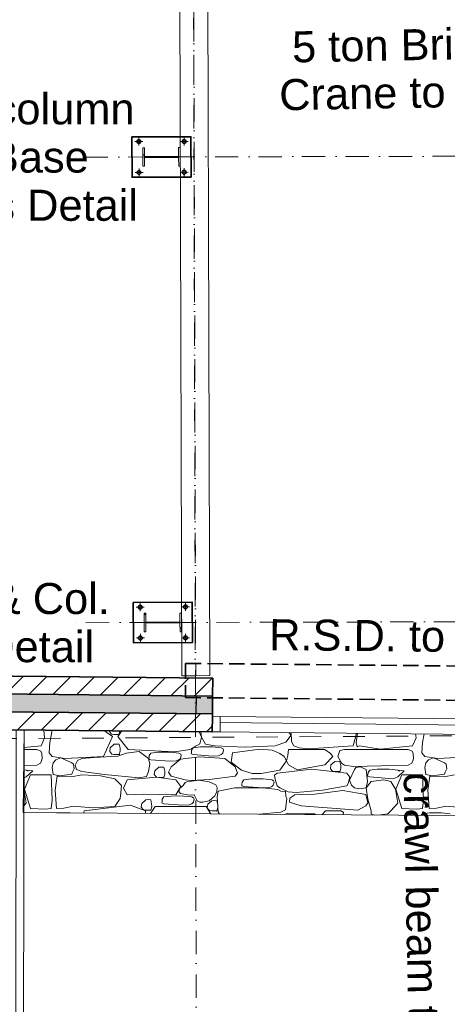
# Model space of a CAD drawing. Header units: millimetres. Extents: x -115474967 to 444143, y -74377 to 241828222.
# Tile 508 of 590: x 306519 to 309273, y 234492 to 240836. Entities that reach past the tile are written whole.
import ezdxf

# ---------------------------------------------------------------- set-up
doc = ezdxf.new("R2010")
doc.units = ezdxf.units.MM
doc.header["$MEASUREMENT"] = 0
for name, pattern in [('Dashed', [280, 140, -140]), ('Dot & Dashed', [280, 150, -60, 0, -70]), ('Hidden Line', [140, 100, -40]), ('Hidden Line copy', [230, 150, -80])]:
    doc.linetypes.add(name, pattern=pattern)
for name, color, linetype, lineweight in [('0_Pen_No__1', 7, 'Continuous', 30), ('0_Pen_No__3', 7, 'Continuous', 15), ('A_BEAMS_Pen_No__6', 7, 'Continuous', 5), ('A_COLUMNS_Pen_No__3', 7, 'Continuous', 15), ('A_WALL LOAD_Pen_No__1', 7, 'Continuous', 30), ('A_WALL LOAD_Pen_No__2', 1, 'Continuous', 25), ('A_WALL LOAD_Pen_No__6', 7, 'Continuous', 5), ('C-GRID _Pen_No__5', 7, 'Continuous', 5), ('C_TEXT GA_Pen_No__6', 7, 'Continuous', 5), ('MARKETING_Pen_No__5', 4, 'Continuous', 5), ('SEWER LINE_Pen_No__5', 7, 'Continuous', 5)]:
    doc.layers.add(name, color=color, linetype=linetype, lineweight=lineweight)
for name, color, linetype, lineweight, true_color in [('0_Pen_No__7', 7, 'Continuous', 5, 0x3f3f3f), ('A_BEAMS_Pen_No__7', 7, 'Continuous', 5, 0x3f3f3f), ('A_COLUMNS_Pen_No__7', 7, 'Continuous', 5, 0x3f3f3f), ('A_WALL LOAD_Pen_No__7', 7, 'Continuous', 5, 0x3f3f3f), ('MARKETING_Pen_No__171', 7, 'Continuous', 0, 0xe1e1e1), ('SEWER LINE_Pen_No__7', 7, 'Continuous', 5, 0x3f3f3f)]:
    doc.layers.add(name, color=color, linetype=linetype, lineweight=lineweight, true_color=true_color)
doc.layers.add('A_BEAMS', color=7, linetype='Continuous')
doc.layers.add('A_COLUMNS', color=7, linetype='Continuous')
doc.styles.add('GENERATED_STYLE_2', font='arial.ttf')
pattern_1 = [(45, (426418.63, 157469.93), (-76.89786, 76.89786), [])]
pattern_2 = [(45, (0, 0), (-159.09903, 159.09903), []), (45, (-53.03, 53.03), (-159.09903, 159.09903), [])]

# ---------------------------------------------------------------- blocks, each defined once
blk = doc.blocks.new('IPE Beam 20[10]', base_point=(-119928.9, 73321.5))
at = {"layer": 'A_BEAMS_Pen_No__6', "color": 7, "linetype": 'Continuous', "lineweight": 5}
for p, q in [((-119971.3, 78790.5), (-119975.1, 76055.9)), ((-119921.3, 78790.3), (-119971.3, 78790.5)), ((-119928.9, 73321.5), (-119921.3, 78790.3)), ((-119871.3, 78790.1), (-119921.3, 78790.3)), ((-119875.1, 76055.8), (-119871.3, 78790.1)), ((-119975.1, 76055.9), (-119978.9, 73371.6)), ((-119879, 73271.2), (-119875.1, 76055.8)), ((-119978.9, 73371.6), (-119928.9, 73321.5)), ((-119928.9, 73321.5), (-119879, 73271.2))]:
    blk.add_line(p, q, dxfattribs=at)
blk = doc.blocks.new('*X853')
at = {"layer": 'MARKETING_Pen_No__171', "color": 254, "linetype": 'Continuous', "lineweight": 0, "true_color": 0xdadada}
for p, q in [((-119761, 78687.6), (-119739.1, 78739.6)), ((-119739.1, 78739.6), (-119743.9, 78788.8)), ((-119691.3, 78788.2), (-119704.4, 78708.4)), ((-119360.1, 78618.6), (-119301.7, 78747.3)), ((-119301.7, 78747.3), (-119352.2, 78784.7)), ((-119321.1, 78784.4), (-119321.8, 78779.5)), ((-119321.8, 78779.5), (-119307.1, 78763.2)), ((-119307.1, 78763.2), (-119292.1, 78761.3)), ((-119292.1, 78761.3), (-119260.4, 78761.3)), ((-119242.3, 78783.6), (-119266.5, 78748.1)), ((-119266.5, 78748.1), (-119201.1, 78663.1)), ((-119260.4, 78761.3), (-119253.4, 78781.9)), ((-119253.4, 78781.9), (-119253.6, 78783.7)), ((-118729.1, 78742.3), (-118743.9, 78778.5)), ((-118739.8, 78700.3), (-118729.1, 78742.3)), ((-118733.6, 78778.4), (-118729.1, 78742.3)), ((-118729.1, 78742.3), (-118702.4, 78697.6)), ((-118185.6, 78710.6), (-118151.2, 78756.8)), ((-118151.2, 78756.8), (-118165.7, 78772.6)), ((-118151.5, 78772.4), (-118149.3, 78714.8)), ((-117751.7, 78687.6), (-117730.7, 78768.1)), ((-117723, 78768), (-117733.1, 78708.7)), ((-117369, 78687.6), (-117347.1, 78739.6)), ((-117347.1, 78739.6), (-117349.5, 78764.2)), ((-117295.4, 78763.7), (-117304.4, 78708.4)), ((-119872.5, 78675.6), (-119761, 78687.6)), ((-119704.4, 78708.4), (-119708.8, 78641.5)), ((-119290, 78697), (-119316.1, 78674.3)), ((-119271.6, 78698.6), (-119290, 78697)), ((-119258.3, 78697), (-119271.6, 78698.6)), ((-119252.6, 78671.9), (-119258.3, 78697)), ((-118804.4, 78663.1), (-118739.8, 78700.3)), ((-118734.3, 78680.1), (-118781.6, 78673.9)), ((-118696.8, 78680.3), (-118734.3, 78680.1)), ((-118702.4, 78697.6), (-118643.5, 78687.6)), ((-118656, 78680), (-118696.8, 78680.3)), ((-118601.4, 78673.9), (-118656, 78680)), ((-118643.5, 78687.6), (-118449.4, 78677.7)), ((-118449.4, 78677.7), (-118254.9, 78687.6)), ((-118254.9, 78687.6), (-118185.6, 78710.6)), ((-118149.3, 78714.8), (-118134.8, 78687.6)), ((-118134.8, 78687.6), (-118100.4, 78673.5)), ((-118039.3, 78668.1), (-117751.7, 78687.6)), ((-117733.1, 78708.7), (-117725.9, 78681.1)), ((-117725.9, 78681.1), (-117710.1, 78687.6)), ((-117710.1, 78687.6), (-117577.6, 78665.1)), ((-117577.6, 78665.1), (-117369, 78687.6)), ((-117304.4, 78708.4), (-117308.8, 78641.5)), ((-119789.9, 78663.1), (-119872.6, 78663.1)), ((-119764, 78653.4), (-119789.9, 78663.1)), ((-119756.4, 78638.4), (-119764, 78653.4)), ((-119755.2, 78606.7), (-119756.4, 78638.4)), ((-119708.8, 78641.5), (-119691, 78618.6)), ((-119691, 78618.6), (-119607.5, 78605.8)), ((-119607.5, 78605.8), (-119360.1, 78618.6)), ((-119419.6, 78611), (-119498.9, 78606.7)), ((-119267.1, 78621), (-119419.6, 78611)), ((-119316.1, 78674.3), (-119319.7, 78649.8)), ((-119319.7, 78649.8), (-119305, 78633.5)), ((-119305, 78633.5), (-119290, 78631.6)), ((-119290, 78631.6), (-119258.3, 78631.6)), ((-119213, 78639.9), (-119267.1, 78621)), ((-119258.3, 78631.6), (-119251.3, 78652.3)), ((-119251.3, 78652.3), (-119252.6, 78671.9)), ((-119129, 78650.4), (-119213, 78639.9)), ((-119201.1, 78663.1), (-118900.7, 78649)), ((-119069, 78606.7), (-119129, 78650.4)), ((-119066, 78611.8), (-119067.8, 78601.9)), ((-119065.6, 78625.7), (-119066, 78611.8)), ((-119054.5, 78640.3), (-119065.6, 78625.7)), ((-119007.2, 78646.5), (-119054.5, 78640.3)), ((-118969.7, 78646.7), (-119007.2, 78646.5)), ((-118928.8, 78646.4), (-118969.7, 78646.7)), ((-118874.2, 78640.3), (-118928.8, 78646.4)), ((-118900.7, 78649), (-118804.4, 78663.1)), ((-118862.5, 78633.8), (-118874.2, 78640.3)), ((-118864.4, 78606.2), (-118859.1, 78626.1)), ((-118741.7, 78616.6), (-118862.9, 78600.5)), ((-118859.1, 78626.1), (-118862.5, 78633.8)), ((-118793.1, 78645.4), (-118794.9, 78635.6)), ((-118794.9, 78635.6), (-118781.6, 78630.7)), ((-118792.7, 78659.4), (-118793.1, 78645.4)), ((-118781.6, 78673.9), (-118792.7, 78659.4)), ((-118781.6, 78630.7), (-118658.7, 78621.6)), ((-118577.4, 78605.1), (-118741.7, 78616.6)), ((-118658.7, 78621.6), (-118619.3, 78623.2)), ((-118619.3, 78623.2), (-118601.4, 78630.7)), ((-118589.6, 78667.4), (-118601.4, 78673.9)), ((-118601.4, 78630.7), (-118591.5, 78639.9)), ((-118591.5, 78639.9), (-118586.2, 78659.7)), ((-118586.2, 78659.7), (-118589.6, 78667.4)), ((-118528.2, 78641.1), (-118538, 78581.4)), ((-118352.3, 78665.5), (-118528.2, 78641.1)), ((-118273.5, 78659), (-118352.3, 78665.5)), ((-118224.8, 78638.4), (-118273.5, 78659)), ((-118196, 78619.2), (-118224.8, 78638.4)), ((-118180.3, 78590.9), (-118196, 78619.2)), ((-118171.9, 78625.7), (-118180.3, 78590.9)), ((-118168.2, 78663.1), (-118171.9, 78625.7)), ((-117934.6, 78663.1), (-118168.2, 78663.1)), ((-118100.4, 78673.5), (-118039.3, 78668.1)), ((-117898.6, 78638), (-117934.6, 78663.1)), ((-117934.6, 78564), (-117883.7, 78617.7)), ((-117883.7, 78617.7), (-117898.6, 78638)), ((-117837.7, 78656.4), (-117850.5, 78618.6)), ((-117850.5, 78618.6), (-117824, 78572.6)), ((-117807.8, 78663.1), (-117837.7, 78656.4)), ((-117397.9, 78663.1), (-117807.8, 78663.1)), ((-117372, 78653.4), (-117397.9, 78663.1)), ((-117364.4, 78638.4), (-117372, 78653.4)), ((-117363.2, 78606.7), (-117364.4, 78638.4)), ((-117308.8, 78641.5), (-117291, 78618.6)), ((-117291, 78618.6), (-117207.5, 78605.8)), ((-117207.5, 78605.8), (-116960.1, 78618.6)), ((-119873.7, 78560.4), (-119789.9, 78562.1)), ((-119789.9, 78562.1), (-119766.2, 78576.3)), ((-119766.2, 78576.3), (-119758.6, 78590.1)), ((-119758.6, 78590.1), (-119755.2, 78606.7)), ((-119683.7, 78577.9), (-119690, 78548.6)), ((-119690, 78548.6), (-119683.3, 78503.4)), ((-119665.6, 78597.8), (-119683.7, 78577.9)), ((-119635, 78609.6), (-119665.6, 78597.8)), ((-119564.3, 78578.5), (-119635, 78609.6)), ((-119552.5, 78569), (-119564.3, 78578.5)), ((-119548.7, 78538.9), (-119552.5, 78569)), ((-119526.7, 78591.9), (-119542.4, 78562.2)), ((-119542.4, 78562.2), (-119533.5, 78533.9)), ((-119498.9, 78606.7), (-119526.7, 78591.9)), ((-119060.7, 78569.6), (-119069, 78606.7)), ((-119069, 78521.3), (-119060.7, 78569.6)), ((-119067.8, 78601.9), (-119054.5, 78597)), ((-119054.5, 78597), (-118931.6, 78588)), ((-119003.1, 78548.9), (-119029.2, 78526.3)), ((-118984.7, 78550.5), (-119003.1, 78548.9)), ((-118971.4, 78548.9), (-118984.7, 78550.5)), ((-118965.7, 78523.8), (-118971.4, 78548.9)), ((-118924.8, 78551.1), (-118940.1, 78518.3)), ((-118931.6, 78588), (-118892.2, 78589.6)), ((-118862.9, 78600.5), (-118924.8, 78551.1)), ((-118892.2, 78589.6), (-118874.2, 78597)), ((-118874.2, 78597), (-118864.4, 78606.2)), ((-118512.4, 78551.1), (-118577.4, 78605.1)), ((-118538, 78581.4), (-118471.8, 78529.9)), ((-118496.4, 78511.5), (-118512.4, 78551.1)), ((-118224.8, 78529.9), (-118180.3, 78590.9)), ((-118180.3, 78590.9), (-118168.2, 78564)), ((-118168.2, 78564), (-118111.5, 78533.6)), ((-118111.5, 78533.6), (-117934.6, 78564)), ((-117895, 78564), (-117898.7, 78539.5)), ((-117869, 78586.6), (-117895, 78564)), ((-117850.6, 78588.2), (-117869, 78586.6)), ((-117837.3, 78586.6), (-117850.6, 78588.2)), ((-117831.5, 78561.5), (-117837.3, 78586.6)), ((-117830.3, 78541.9), (-117831.5, 78561.5)), ((-117824, 78572.6), (-117807.8, 78562.1)), ((-117807.8, 78562.1), (-117748.7, 78555)), ((-117748.7, 78555), (-117397.9, 78562.1)), ((-117704, 78551.1), (-117734.2, 78547.4)), ((-117682.8, 78540.9), (-117704, 78551.1)), ((-117397.9, 78562.1), (-117374.2, 78576.3)), ((-117374.2, 78576.3), (-117366.6, 78590.1)), ((-117366.6, 78590.1), (-117363.2, 78606.7)), ((-117283.7, 78577.9), (-117290, 78548.6)), ((-117290, 78548.6), (-117283.3, 78503.4)), ((-117265.6, 78597.8), (-117283.7, 78577.9)), ((-117235, 78609.6), (-117265.6, 78597.8)), ((-117164.3, 78578.5), (-117235, 78609.6)), ((-117152.5, 78569), (-117164.3, 78578.5)), ((-117148.7, 78538.9), (-117152.5, 78569)), ((-119874.5, 78479.3), (-119856.8, 78486.6)), ((-119815.6, 78525.3), (-119873.9, 78531.8)), ((-119829.5, 78501.4), (-119868.6, 78408.5)), ((-119845.1, 78523.4), (-119856.8, 78529.9)), ((-119856.8, 78486.6), (-119815.6, 78525.3)), ((-119697.7, 78501.4), (-119829.5, 78501.4)), ((-119690.2, 78336.2), (-119697.7, 78501.4)), ((-119683.3, 78503.4), (-119641.7, 78493.3)), ((-119657.3, 78490.9), (-119671, 78402.4)), ((-119653.5, 78491.2), (-119657.3, 78490.1)), ((-119566.1, 78486.8), (-119657.3, 78490.9)), ((-119641.7, 78493.3), (-119563.9, 78504)), ((-119498.9, 78499.9), (-119566.1, 78486.8)), ((-119563.9, 78504), (-119558.8, 78517.6)), ((-119558.8, 78517.6), (-119548.7, 78538.9)), ((-119533.5, 78533.9), (-119498.9, 78521.3)), ((-119498.9, 78521.3), (-119353.9, 78503.2)), ((-119377.9, 78494.7), (-119498.9, 78499.9)), ((-119286.3, 78475), (-119377.9, 78494.7)), ((-119353.9, 78503.2), (-119131.9, 78480.6)), ((-119018.1, 78485.5), (-119206.3, 78467.8)), ((-119131.9, 78480.6), (-119083.3, 78489.5)), ((-119083.3, 78489.5), (-119069, 78521.3)), ((-119029.2, 78526.3), (-119032.8, 78501.8)), ((-119032.8, 78501.8), (-119018.1, 78485.5)), ((-119018.1, 78485.5), (-119003.1, 78483.6)), ((-118894.4, 78467.8), (-119018.1, 78485.5)), ((-118971.4, 78483.6), (-118964.4, 78504.2)), ((-118964.4, 78504.2), (-118965.7, 78523.8)), ((-118940.1, 78518.3), (-118924.8, 78491.2)), ((-118924.8, 78491.2), (-118833.8, 78469)), ((-118676.8, 78469.8), (-118512.4, 78491.2)), ((-118512.4, 78491.2), (-118496.4, 78511.5)), ((-118471.8, 78529.9), (-118402.3, 78508.4)), ((-118402.3, 78508.4), (-118345, 78509.2)), ((-118345, 78509.2), (-118224.8, 78529.9)), ((-118241.4, 78512), (-118259, 78498.4)), ((-118259, 78498.4), (-118254.9, 78470.3)), ((-118017.1, 78536.3), (-118241.4, 78512)), ((-117793.2, 78512), (-118017.1, 78536.3)), ((-117898.7, 78539.5), (-117884, 78523.2)), ((-117884, 78523.2), (-117869, 78521.3)), ((-117869, 78521.3), (-117837.3, 78521.3)), ((-117837.3, 78521.3), (-117830.3, 78541.9)), ((-117773.9, 78485.1), (-117793.2, 78512)), ((-117783.2, 78445.1), (-117773.9, 78485.1)), ((-117743.7, 78535.7), (-117775.2, 78465.1)), ((-117734.2, 78547.4), (-117743.7, 78535.7)), ((-117669.1, 78535.7), (-117682.8, 78540.9)), ((-117658.9, 78457.9), (-117669.1, 78535.7)), ((-117656.6, 78501.4), (-117658.4, 78491.6)), ((-117658.4, 78491.6), (-117645.1, 78486.6)), ((-117656.2, 78515.4), (-117656.6, 78501.4)), ((-117645.1, 78529.9), (-117656.2, 78515.4)), ((-117597.8, 78536.1), (-117645.1, 78529.9)), ((-117645.1, 78486.6), (-117522.2, 78477.6)), ((-117560.3, 78536.3), (-117597.8, 78536.1)), ((-117519.4, 78536), (-117560.3, 78536.3)), ((-117423.6, 78525.3), (-117519.4, 78536)), ((-117482.7, 78479.2), (-117464.8, 78486.6)), ((-117437.5, 78501.4), (-117476.6, 78408.5)), ((-117453.1, 78523.4), (-117464.8, 78529.9)), ((-117464.8, 78486.6), (-117423.6, 78525.3)), ((-117305.7, 78501.4), (-117437.5, 78501.4)), ((-117298.2, 78336.2), (-117305.7, 78501.4)), ((-117283.3, 78503.4), (-117241.7, 78493.3)), ((-117257.3, 78490.9), (-117271, 78402.4)), ((-117253.5, 78491.2), (-117257.3, 78490.1)), ((-117166.1, 78486.8), (-117257.3, 78490.9)), ((-117241.7, 78493.3), (-117163.9, 78504)), ((-117098.9, 78499.9), (-117166.1, 78486.8)), ((-117163.9, 78504), (-117158.8, 78517.6)), ((-117158.8, 78517.6), (-117148.7, 78538.9)), ((-119243.8, 78432.1), (-119286.3, 78475)), ((-119247.4, 78385.1), (-119243.8, 78432.1)), ((-119206.3, 78467.8), (-119229.9, 78414.9)), ((-119003.1, 78483.6), (-118971.4, 78483.6)), ((-118860.9, 78426.2), (-118894.4, 78467.8)), ((-118894.4, 78370.9), (-118860.9, 78426.2)), ((-118846.1, 78431.6), (-118871.5, 78410.3)), ((-118834.3, 78451.6), (-118846.1, 78431.6)), ((-118822.3, 78455.9), (-118834.3, 78451.6)), ((-118833.8, 78469), (-118792.6, 78464.7)), ((-118744.8, 78465.2), (-118822.3, 78455.9)), ((-118792.6, 78464.7), (-118676.8, 78469.8)), ((-118679.1, 78455.9), (-118744.8, 78465.2)), ((-118636.5, 78436.3), (-118679.1, 78455.9)), ((-118627.2, 78418), (-118636.5, 78436.3)), ((-118467.8, 78439.4), (-118469.6, 78429.5)), ((-118469.6, 78429.5), (-118456.3, 78424.6)), ((-118467.4, 78453.3), (-118467.8, 78439.4)), ((-118456.3, 78467.8), (-118467.4, 78453.3)), ((-118409, 78474.1), (-118456.3, 78467.8)), ((-118456.3, 78424.6), (-118333.4, 78415.6)), ((-118371.5, 78474.3), (-118409, 78474.1)), ((-118330.7, 78474), (-118371.5, 78474.3)), ((-118276.1, 78467.8), (-118330.7, 78474)), ((-118294, 78417.2), (-118276.1, 78424.6)), ((-118264.3, 78461.4), (-118276.1, 78467.8)), ((-118276.1, 78424.6), (-118266.2, 78433.8)), ((-118266.2, 78433.8), (-118260.9, 78453.7)), ((-118260.9, 78453.7), (-118264.3, 78461.4)), ((-118254.9, 78470.3), (-118241.4, 78430.1)), ((-118241.4, 78430.1), (-118224.8, 78416.3)), ((-117950.1, 78401), (-117793.2, 78430.1)), ((-117793.2, 78430.1), (-117783.2, 78445.1)), ((-117775.2, 78465.1), (-117763.5, 78434.5)), ((-117763.5, 78434.5), (-117743.7, 78416.3)), ((-117669.1, 78416.3), (-117658.9, 78457.9)), ((-117635.5, 78456.5), (-117669.1, 78416.3)), ((-117554, 78468.4), (-117635.5, 78456.5)), ((-117509.4, 78456.5), (-117554, 78468.4)), ((-117522.2, 78477.6), (-117482.7, 78479.2)), ((-117480.1, 78408.3), (-117509.4, 78456.5)), ((-117491.4, 78424.7), (-117476.6, 78408.5)), ((-119872.1, 78408.3), (-119875.2, 78413.5)), ((-119875.1, 78415.6), (-119868.6, 78408.5)), ((-119856.8, 78318.3), (-119872.1, 78408.3)), ((-119868.6, 78408.5), (-119829.5, 78284.2)), ((-119671, 78402.4), (-119662.4, 78284.3)), ((-119253, 78347.3), (-119247.4, 78385.1)), ((-119229.9, 78414.9), (-119206.3, 78370.9)), ((-119206.3, 78370.9), (-119100.5, 78376.7)), ((-119100.5, 78376.7), (-118894.4, 78370.9)), ((-118971.2, 78357.6), (-118982.3, 78343.1)), ((-118923.9, 78363.8), (-118971.2, 78357.6)), ((-118886.4, 78364), (-118923.9, 78363.8)), ((-118845.5, 78363.7), (-118886.4, 78364)), ((-118871.5, 78410.3), (-118871.6, 78389.6)), ((-118871.6, 78389.6), (-118864.4, 78379.7)), ((-118864.4, 78379.7), (-118808.1, 78370.2)), ((-118790.9, 78357.6), (-118845.5, 78363.7)), ((-118808.1, 78370.2), (-118774.9, 78372.2)), ((-118779.2, 78351.1), (-118790.9, 78357.6)), ((-118774.9, 78372.2), (-118756.4, 78333.8)), ((-118679.1, 78333.8), (-118641.8, 78366.1)), ((-118641.8, 78366.1), (-118630.2, 78393)), ((-118630.2, 78393), (-118627.2, 78418)), ((-118621, 78395.8), (-118627.9, 78358.2)), ((-118627.9, 78358.2), (-118621, 78259.8)), ((-118513.7, 78415.8), (-118621, 78395.8)), ((-118333.4, 78415.6), (-118513.7, 78415.8)), ((-118333.4, 78415.6), (-118294, 78417.2)), ((-118237.5, 78405.7), (-118333.4, 78415.6)), ((-118217, 78395.8), (-118237.5, 78405.7)), ((-118224.8, 78416.3), (-118171.3, 78390.9)), ((-118187.7, 78392.2), (-118217, 78395.8)), ((-118184.8, 78362.6), (-118187.7, 78392.2)), ((-118178.8, 78345.5), (-118184.8, 78362.6)), ((-118171.3, 78390.9), (-118119.6, 78386.7)), ((-118126.7, 78370.9), (-118159.9, 78349.6)), ((-118086.3, 78373.4), (-118126.7, 78370.9)), ((-118119.6, 78386.7), (-117950.1, 78401)), ((-117998.2, 78376.6), (-118086.3, 78373.4)), ((-117818.3, 78399.7), (-117998.2, 78376.6)), ((-117671.1, 78373.4), (-117818.3, 78399.7)), ((-117743.7, 78416.3), (-117714.4, 78409.8)), ((-117714.4, 78409.8), (-117669.1, 78416.3)), ((-117656.6, 78320), (-117671.1, 78373.4)), ((-117669.1, 78416.3), (-117658, 78343.8)), ((-117464.8, 78318.3), (-117480.1, 78408.3)), ((-117476.6, 78408.5), (-117437.5, 78284.2)), ((-117271, 78402.4), (-117262.4, 78284.3)), ((-119876.4, 78296.1), (-119856.8, 78318.3)), ((-119697.7, 78284.2), (-119690.2, 78336.2)), ((-119614.8, 78284.9), (-119554.8, 78298.5)), ((-119554.8, 78298.5), (-119427.5, 78288.7)), ((-119185.2, 78305.5), (-119483.7, 78268.4)), ((-119427.5, 78288.7), (-119286.3, 78296.1)), ((-119286.3, 78296.1), (-119253, 78347.3)), ((-119089.6, 78268.4), (-119185.2, 78305.5)), ((-119113.5, 78316.3), (-119117.2, 78291.8)), ((-119087.4, 78339), (-119113.5, 78316.3)), ((-119069, 78340.6), (-119087.4, 78339)), ((-119055.8, 78339), (-119069, 78340.6)), ((-119026.3, 78296.1), (-119057.9, 78251.5)), ((-119050, 78313.9), (-119055.8, 78339)), ((-119055.8, 78273.6), (-119048.8, 78294.2)), ((-119048.8, 78294.2), (-119050, 78313.9)), ((-118699.5, 78296.1), (-119026.3, 78296.1)), ((-118982.7, 78329.1), (-118984.5, 78319.3)), ((-118984.5, 78319.3), (-118971.2, 78314.4)), ((-118982.3, 78343.1), (-118982.7, 78329.1)), ((-118971.2, 78314.4), (-118848.2, 78305.3)), ((-118848.2, 78305.3), (-118808.8, 78306.9)), ((-118808.8, 78306.9), (-118790.9, 78314.4)), ((-118790.9, 78314.4), (-118781.1, 78323.6)), ((-118781.1, 78323.6), (-118775.7, 78343.5)), ((-118775.7, 78343.5), (-118779.2, 78351.1)), ((-118756.4, 78333.8), (-118740, 78324.1)), ((-118740, 78324.1), (-118719.1, 78324.1)), ((-118719.1, 78324.1), (-118699.8, 78328.7)), ((-118699.8, 78328.7), (-118679.1, 78333.8)), ((-118668.2, 78248.7), (-118699.5, 78296.1)), ((-118687.5, 78311.1), (-118691.2, 78286.5)), ((-118661.5, 78333.7), (-118687.5, 78311.1)), ((-118643.1, 78335.3), (-118661.5, 78333.7)), ((-118629.8, 78333.7), (-118643.1, 78335.3)), ((-118624.1, 78308.6), (-118629.8, 78333.7)), ((-118622.8, 78289), (-118624.1, 78308.6)), ((-118187.9, 78274.3), (-118183.6, 78312.9)), ((-118183.6, 78312.9), (-118178.8, 78345.5)), ((-118159.9, 78349.6), (-118161.9, 78324.3)), ((-118161.9, 78324.3), (-118086.3, 78300.8)), ((-118086.3, 78300.8), (-117722.2, 78273.6)), ((-117722.2, 78273.6), (-117671.1, 78300.8)), ((-117671.1, 78300.8), (-117656.6, 78320)), ((-117658, 78343.8), (-117635.5, 78267.8)), ((-117509.4, 78267.8), (-117464.8, 78318.3)), ((-117305.7, 78284.2), (-117298.2, 78336.2)), ((-117214.8, 78284.9), (-117154.8, 78298.5)), ((-117154.8, 78298.5), (-117027.5, 78288.7)), ((-119829.5, 78284.2), (-119733.2, 78279.5)), ((-119733.2, 78279.5), (-119697.7, 78284.2)), ((-119662.9, 78284.2), (-119614.8, 78284.9)), ((-119660.7, 78255.9), (-119661.6, 78255.8)), ((-119623.2, 78256.1), (-119660.7, 78255.9)), ((-119582.3, 78255.8), (-119623.2, 78256.1)), ((-119576.8, 78255.2), (-119582.3, 78255.8)), ((-119483.7, 78268.4), (-119486.7, 78254.6)), ((-119117.2, 78291.8), (-119102.4, 78275.5)), ((-119102.4, 78275.5), (-119087.4, 78273.6)), ((-119088.4, 78251.7), (-119089.6, 78268.4)), ((-119087.4, 78273.6), (-119055.8, 78273.6)), ((-118691.2, 78286.5), (-118676.5, 78270.3)), ((-118676.5, 78270.3), (-118661.5, 78268.3)), ((-118661.5, 78268.3), (-118629.8, 78268.3)), ((-118629.8, 78268.3), (-118622.8, 78289)), ((-118621, 78259.8), (-118612.6, 78248.4)), ((-118357.5, 78246.5), (-118217, 78259.8)), ((-118217, 78259.8), (-118187.9, 78274.3)), ((-118176, 78251.8), (-118194.5, 78245.4)), ((-118104.6, 78248.6), (-118176, 78251.8)), ((-118001.8, 78248.6), (-118104.6, 78248.6)), ((-117994.5, 78244), (-118001.8, 78248.6)), ((-117930.5, 78268.4), (-117954.6, 78243.7)), ((-117828.2, 78268.4), (-117930.5, 78268.4)), ((-117814.3, 78258.7), (-117828.2, 78268.4)), ((-117817, 78242.7), (-117814.3, 78258.7)), ((-117635.5, 78267.8), (-117636.1, 78248.9)), ((-117636.1, 78248.9), (-117616.3, 78241.3)), ((-117592.5, 78241.1), (-117529.2, 78249.8)), ((-117529.2, 78249.8), (-117509.4, 78267.8)), ((-117437.5, 78284.2), (-117341.2, 78279.5)), ((-117397.3, 78244.2), (-117420.5, 78239.9)), ((-117364.1, 78239.8), (-117397.3, 78244.2)), ((-117363.9, 78239.5), (-117364.1, 78239.8)), ((-117341.2, 78279.5), (-117305.7, 78284.2)), ((-117308, 78249.7), (-117316.1, 78239.1)), ((-117260.7, 78255.9), (-117308, 78249.7)), ((-117262.9, 78284.2), (-117214.8, 78284.9)), ((-117223.2, 78256.1), (-117260.7, 78255.9)), ((-117182.3, 78255.8), (-117223.2, 78256.1)), ((-117127.7, 78249.7), (-117182.3, 78255.8))]:
    blk.add_line(p, q, dxfattribs=at)
for p in [(-119260.4, 78761.3), (-119258.3, 78631.6), (-117837.3, 78521.3), (-118971.4, 78483.6), (-119055.8, 78273.6), (-118629.8, 78268.3)]:
    blk.add_point(p, dxfattribs=at)
blk = doc.blocks.new('Fill_106', base_point=(0, 0))
at = {"layer": 'MARKETING_Pen_No__5', "color": 4, "linetype": 'Continuous', "lineweight": 5, "flags": 128}
blk.add_lwpolyline([(-119876.8, 78257.4), (-119871.3, 78790.1), (-112606.1, 78715.6), (-112624.7, 78205.7)], close=True, dxfattribs=at)
at = {"layer": 'MARKETING_Pen_No__171', "color": 254, "linetype": 'Continuous', "lineweight": 0, "true_color": 0xdadada}
blk.add_blockref('*X853', (0, 0), dxfattribs=at)
blk = doc.blocks.new('IPE Column 20[59]', base_point=(-118985.8, 82482))
at = {"layer": 'A_COLUMNS_Pen_No__7', "linetype": 'Continuous', "lineweight": 5, "true_color": 0x9f07ff}
h = blk.add_hatch(dxfattribs=at)
h.set_pattern_fill('STEEL', color=190, style=0, pattern_type=2)
h.set_pattern_definition(pattern_2)
h.paths.add_polyline_path([(-118865.6, 82422.4), (-118866, 82542.4), (-118875.8, 82542.3), (-118875.6, 82485.4), (-119096, 82484.8), (-119096.2, 82541.7), (-119106, 82541.7), (-119105.6, 82421.7), (-119095.8, 82421.7), (-119096, 82478.6), (-118875.6, 82479.2), (-118875.4, 82422.3)])
at = {"layer": 'A_COLUMNS_Pen_No__3', "color": 30, "linetype": 'Continuous', "lineweight": 15}
for p, q in [((-119096.2, 82541.7), (-119106, 82541.7)), ((-119106, 82541.7), (-119105.6, 82421.7)), ((-119096, 82484.8), (-119096.2, 82541.7)), ((-118875.6, 82485.4), (-119096, 82484.8)), ((-118866, 82542.4), (-118875.8, 82542.3)), ((-118875.8, 82542.3), (-118875.6, 82485.4)), ((-118865.6, 82422.4), (-118866, 82542.4)), ((-119105.6, 82421.7), (-119095.8, 82421.7)), ((-119096, 82478.6), (-118875.6, 82479.2)), ((-119095.8, 82421.7), (-119096, 82478.6)), ((-118875.6, 82479.2), (-118875.4, 82422.3)), ((-118875.4, 82422.3), (-118865.6, 82422.4))]:
    blk.add_line(p, q, dxfattribs=at)
blk = doc.blocks.new('IPE Column 20[61]', base_point=(-118977.2, 79482.2))
at = {"layer": 'A_COLUMNS_Pen_No__7', "linetype": 'Continuous', "lineweight": 5, "true_color": 0x9f07ff}
h = blk.add_hatch(dxfattribs=at)
h.set_pattern_fill('STEEL', color=190, style=0, pattern_type=2)
h.set_pattern_definition(pattern_2)
h.paths.add_polyline_path([(-118857, 79422.5), (-118857.4, 79542.5), (-118867.2, 79542.5), (-118867, 79485.6), (-119087.4, 79485), (-119087.6, 79541.9), (-119097.4, 79541.8), (-119097, 79421.8), (-119087.2, 79421.9), (-119087.4, 79478.8), (-118867, 79479.4), (-118866.8, 79422.5)])
at = {"layer": 'A_COLUMNS_Pen_No__3', "color": 30, "linetype": 'Continuous', "lineweight": 15}
for p, q in [((-119087.6, 79541.9), (-119097.4, 79541.8)), ((-119097.4, 79541.8), (-119097, 79421.8)), ((-119087.4, 79485), (-119087.6, 79541.9)), ((-118857.4, 79542.5), (-118867.2, 79542.5)), ((-118867.2, 79542.5), (-118867, 79485.6)), ((-118857, 79422.5), (-118857.4, 79542.5)), ((-118867, 79485.6), (-119087.4, 79485)), ((-119087.4, 79478.8), (-118867, 79479.4)), ((-119087.2, 79421.9), (-119087.4, 79478.8)), ((-118867, 79479.4), (-118866.8, 79422.5)), ((-119097, 79421.8), (-119087.2, 79421.9)), ((-118866.8, 79422.5), (-118857, 79422.5))]:
    blk.add_line(p, q, dxfattribs=at)
blk = doc.blocks.new('HEA Beam 20[62]', base_point=(-118794.2, 89022.7))
at = {"layer": 'A_BEAMS_Pen_No__6', "color": 7, "linetype": 'Continuous', "lineweight": 5}
for p, q in [((-118870, 84080.7), (-118855.8, 79139)), ((-118675.8, 79139.5), (-118690, 84081.2)), ((-118855.8, 79139), (-118765.8, 79139.2)), ((-118765.8, 79139.2), (-118675.8, 79139.5))]:
    blk.add_line(p, q, dxfattribs=at)
at = {"layer": 'A_BEAMS_Pen_No__7', "color": 190, "linetype": 'Dot & Dashed', "lineweight": 5, "true_color": 0x9f07ff}
blk.add_line((-118794.2, 89022.7), (-118765.8, 79139.2), dxfattribs=at)

msp = doc.modelspace()

# ---------------------------------------------------------------- hatches: boundary and pattern name
at = {"layer": '0_Pen_No__7', "linetype": 'Continuous', "lineweight": 5, "true_color": 0x000000}
h = msp.add_hatch(dxfattribs=at)
h.set_pattern_fill('ANSI31', color=18, scale=870, style=0)
h.set_pattern_definition(pattern_1)
h.paths.add_polyline_path([(304109.80076, 236629.58043), (304108.62706, 236514.58641), (307761.75123, 236477.30227), (307762.92492, 236592.29629)])
h = msp.add_hatch(dxfattribs=at)
h.set_pattern_fill('ANSI31', color=18, scale=870, style=0)
h.set_pattern_definition(pattern_1)
h.paths.add_polyline_path([(304107.45348, 236399.59234), (304106.27978, 236284.59833), (307759.40395, 236247.31419), (307760.57764, 236362.3082)])
at = {"layer": 'A_WALL LOAD_Pen_No__7', "linetype": 'Continuous', "lineweight": 5, "true_color": 0x9f07ff}
msp.add_hatch(color=190, dxfattribs=at).paths.add_polyline_path([(304108.62712, 236514.58641), (304107.45342, 236399.5924), (307760.5777, 236362.30826), (307761.75128, 236477.30227)])

# ---------------------------------------------------------------- linework, layer by layer
at = {"layer": '0_Pen_No__1', "color": 214, "linetype": 'Hidden Line', "lineweight": 35}
for p, q in [((307588.0518, 236688.45402), (307586.64752, 236468.46528)), ((307588.0518, 236688.45402), (311436.95839, 236651.18157)), ((307586.64752, 236468.46528), (311437.70308, 236429.20546))]:
    msp.add_line(p, q, dxfattribs=at)
at = {"layer": '0_Pen_No__1', "color": 214, "linetype": 'Continuous', "lineweight": 35, "flags": 128}
for points in [[(307242.47131, 240081.39584), (307243.21661, 239821.39691), (307623.21505, 239822.48619), (307622.46975, 240082.48512)], [(307251.07046, 237081.56608), (307251.81576, 236821.56715), (307631.8142, 236822.65643), (307631.0689, 237082.65536)]]:
    msp.add_lwpolyline(points, close=True, dxfattribs=at)
at = {"layer": '0_Pen_No__1', "color": 214, "linetype": 'Continuous', "lineweight": 35}
for centre in [(307287.11728, 240051.03612), (307577.99857, 240051.86995), (307287.68779, 239852.01208), (307578.56908, 239852.84591), (307295.71643, 237051.20636), (307586.59772, 237052.04019), (307296.28694, 236852.18232), (307587.16823, 236853.01615)]:
    msp.add_circle(centre, 12, dxfattribs=at)
at = {"layer": '0_Pen_No__3', "color": 30, "linetype": 'Dashed', "lineweight": 15}
msp.add_lwpolyline([(296516.67047, 230013.05278), (307280.2796, 229997.36643), (307283.957, 232520.66535), (313668.09037, 232508.05873), (313695.53511, 233205.55285), (313798.86848, 235831.71808), (314624.08515, 235799.248), (314621.27982, 236256.07081), (306447.2443, 236203.57483), (306439.76485, 230841.48006), (297359.26231, 230854.7132), (297366.80707, 236031.74612), (296525.4529, 236039.36832)], close=True, dxfattribs=at)
at = {"layer": 'A_WALL LOAD_Pen_No__1', "color": 214, "linetype": 'Continuous', "lineweight": 35}
for p, q in [((307761.75128, 236477.30223), (307762.92492, 236592.29624)), ((307761.75128, 236477.30223), (307762.92492, 236592.29624)), ((304108.62706, 236514.5864), (307761.75134, 236477.30223)), ((307760.57764, 236362.30822), (307761.75128, 236477.30223)), ((307760.57764, 236362.30822), (307761.75128, 236477.30223)), ((304107.45342, 236399.59236), (307760.57759, 236362.3082)), ((307759.404, 236247.31421), (307760.42456, 236347.309)), ((307759.404, 236247.31421), (307760.42456, 236347.309)), ((307759.404, 236247.31421), (307760.42456, 236347.309)), ((307760.42456, 236347.309), (307760.57764, 236362.30822)), ((307760.42456, 236347.309), (307760.57764, 236362.30822))]:
    msp.add_line(p, q, dxfattribs=at)
for points in [[(307762.92487, 236592.29624), (304109.8007, 236629.58038)], [(304106.27978, 236284.59835), (307759.40395, 236247.31421)]]:
    msp.add_lwpolyline(points, dxfattribs=at)
at = {"layer": 'A_WALL LOAD_Pen_No__2', "color": 1, "linetype": 'Continuous', "lineweight": 25, "flags": 128}
msp.add_lwpolyline([(307656.57447, 236363.53211), (307657.75155, 236478.52614), (307761.74948, 236477.46162), (307760.5724, 236362.46759)], close=True, dxfattribs=at)
at = {"layer": 'A_WALL LOAD_Pen_No__6', "color": 7, "linetype": 'Continuous', "lineweight": 5}
for p, q in [((307759.404, 236247.31421), (307760.42456, 236347.309)), ((307760.42456, 236347.309), (307810.42196, 236346.79872)), ((307810.42196, 236346.79872), (307809.4014, 236246.80393)), ((307810.01373, 236306.8008), (307810.42196, 236346.79872)), ((307810.42196, 236346.79872), (311210.24489, 236312.0998)), ((311209.83667, 236272.10188), (307810.01373, 236306.8008)), ((307809.4014, 236246.80393), (307759.404, 236247.31421))]:
    msp.add_line(p, q, dxfattribs=at)
at = {"layer": 'C-GRID _Pen_No__5', "color": 4, "linetype": 'Dot & Dashed', "lineweight": 5}
msp.add_line((307615.03872, 250089.47584), (307663.28932, 231777.70684), dxfattribs=at)
at = {"layer": 'SEWER LINE_Pen_No__5', "color": 4, "linetype": 'Dot & Dashed', "lineweight": 5}
for p, q in [((312128.60981, 239962.94314), (306875.7497, 239950.46402)), ((312137.20896, 236963.11338), (306884.34885, 236950.63426))]:
    msp.add_line(p, q, dxfattribs=at)
at = {"layer": 'SEWER LINE_Pen_No__7', "color": 190, "linetype": 'Hidden Line copy', "lineweight": 5, "true_color": 0x9f07ff}
for p, q in [((307261.34567, 240050.96225), (307312.88876, 240051.17111)), ((307287.0778, 240076.80781), (307287.21787, 240025.26449)), ((307603.77018, 240051.94382), (307552.22674, 240051.85718)), ((307577.89029, 240077.64144), (307578.04573, 240026.09816)), ((307261.91618, 239851.93821), (307313.45962, 239852.02485)), ((307287.79606, 239826.24059), (307287.64063, 239877.78387)), ((307604.34069, 239852.91978), (307552.7976, 239852.71092)), ((307578.60856, 239827.07422), (307578.46849, 239878.61754)), ((307269.94482, 237051.13249), (307321.48791, 237051.34135)), ((307295.67695, 237076.97805), (307295.81702, 237025.43473)), ((307612.36933, 237052.11406), (307560.82589, 237052.02743)), ((307586.48945, 237077.81168), (307586.64488, 237026.2684)), ((307270.51533, 236852.10845), (307322.05877, 236852.19509)), ((307296.39522, 236826.41084), (307296.23978, 236877.95411)), ((307612.93984, 236853.09002), (307561.39675, 236852.88116)), ((307587.20771, 236827.24446), (307587.06764, 236878.78779))]:
    msp.add_line(p, q, dxfattribs=at)

# ---------------------------------------------------------------- block references
at = {"layer": 'A_BEAMS', "color": 5, "linetype": 'Continuous', "lineweight": 5}
msp.add_blockref('HEA Beam 20[62]', (307624.47254, 246492.59665), dxfattribs=at)
at = {"layer": 'A_BEAMS_Pen_No__6', "color": 7, "linetype": 'Continuous', "lineweight": 5}
msp.add_blockref('IPE Beam 20[10]', (306489.69492, 230791.41023), dxfattribs=at)
at = {"layer": 'A_COLUMNS', "color": 5, "linetype": 'Continuous', "lineweight": 5}
for name, p in [('IPE Column 20[59]', (307432.84318, 239951.94101)), ('IPE Column 20[61]', (307441.44233, 236952.11126))]:
    msp.add_blockref(name, p, dxfattribs=at)
at = {"layer": 'MARKETING_Pen_No__171', "color": 254, "linetype": 'Continuous', "lineweight": 0, "true_color": 0xdadada}
msp.add_blockref('Fill_106', (426418.6339, 157469.92589), dxfattribs=at)

# ---------------------------------------------------------------- texts
at = {"layer": 'C_TEXT GA_Pen_No__6', "color": 7, "linetype": 'Continuous', "lineweight": 5, "char_height": 200, "attachment_point": 5, "style": 'GENERATED_STYLE_2'}
for s, insert, rotation, line_spacing_factor in [("\\A1;{\\pqc;\\fArial|b0|i0|c0|p34;5 ton Bridge Gurder \\P\\pqc;\\fArial|b0|i0|c0|p34;Crane to Eng's Detail}", (309503.39256, 240499.98957), 1.074375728, 0.921299), ("\\A1;{\\pqc;\\fArial|b0|i0|c0|p34;G.M.S \\P\\pqc;\\fArial|b0|i0|c0|p34;crawl beam to Eng's Detail}", (309248.13009, 234340.34181), 271.096177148, 0.930574)]:
    msp.add_mtext(s, dxfattribs=dict(at, insert=insert, rotation=rotation, line_spacing_factor=line_spacing_factor))
at = {"layer": 'C_TEXT GA_Pen_No__6', "color": 7, "linetype": 'Continuous', "lineweight": 5, "insert": (305488.97671, 239921.0093), "char_height": 200, "attachment_point": 4, "line_spacing_factor": 0.931953, "style": 'GENERATED_STYLE_2'}
msp.add_mtext("\\A1;{\\pql;\\fArial|b0|i0|c0|p34;G.M.S column \\P\\pql;\\fArial|b0|i0|c0|p34;& Col. Base \\P\\pql;\\fArial|b0|i0|c0|p34;to Eng's Detail}", dxfattribs=at)
at = {"layer": 'C_TEXT GA_Pen_No__6', "color": 7, "linetype": 'Continuous', "lineweight": 5, "insert": (304492.02635, 236921.17934), "char_height": 200, "width": 2962.5075504, "attachment_point": 4, "line_spacing_factor": 0.930574, "style": 'GENERATED_STYLE_2'}
msp.add_mtext("\\A1;{\\pql;\\fArial|b0|i0|c0|p34;G.M.S column & Col. Base to Eng's Detail}", dxfattribs=at)
at = {"layer": 'C_TEXT GA_Pen_No__6', "color": 7, "linetype": 'Continuous', "lineweight": 5, "insert": (309375.63799, 236860.349), "char_height": 200, "attachment_point": 5, "rotation": 359.445170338, "style": 'GENERATED_STYLE_2'}
msp.add_mtext('\\A1;{\\pqc;\\fArial|b0|i0|c0|p34;R.S.D. to later detail}', dxfattribs=at)

doc.saveas('drawing.dxf')
